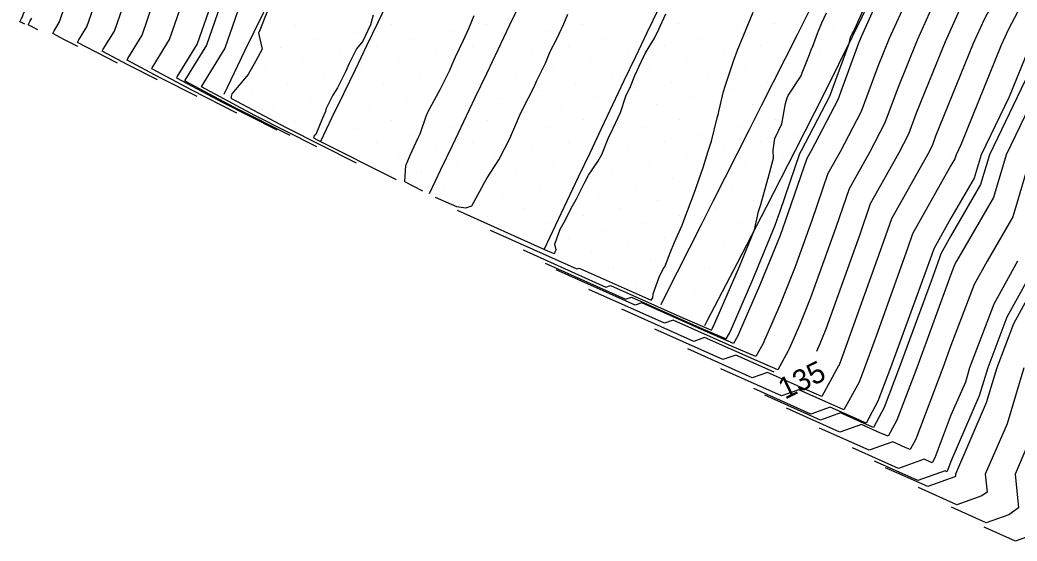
# Model space of a CAD drawing. Extents: x 2354170 to 2357230, y 866100 to 868290.
# Drawn here: x 2355242.5 to 2355336.2, y 866133.7 to 866182.7 of the extents above; entities that cross this region are included whole.
import ezdxf

# ---------------------------------------------------------------- set-up
doc = ezdxf.new("R2010")
doc.units = 0
for name, color, linetype in [('Default', 7, 'Continuous'), ('DTM Contours Major', 7, 'Continuous'), ('DTM Contours Major Text', 7, 'Continuous'), ('DTM Contours Minor', 7, 'Continuous'), ('Exist DTM Breakline', 7, 'Continuous'), ('Exist DTM QL2 LIDAR Elevation Point', 7, 'Continuous'), ('Exist DTM Scan Elevation Point', 7, 'Continuous'), ('Exist Roads EOP', 7, 'Continuous')]:
    doc.layers.add(name, color=color, linetype=linetype)

msp = doc.modelspace()

# ---------------------------------------------------------------- linework, layer by layer
at = {"layer": 'Default'}
for points in [[(2355281.008, 866226.774), (2355280.306, 866225.415), (2355278.33, 866221.279), (2355276.189, 866217.415), (2355273.461, 866211.62), (2355271.672, 866207.497), (2355269.795, 866203.3), (2355267.661, 866199.224), (2355265.639, 866195.114), (2355263.623, 866191.028), (2355260.629, 866184.669), (2355259.162, 866180.425), (2355257.245, 866177.317), (2355257.21, 866177.242), (2355261.569, 866174.915), (2355266.628, 866172.362)], [(2355336.747, 866206.664), (2355334.663, 866202.232), (2355333.357, 866199.614), (2355331.273, 866195.602), (2355329.315, 866191.488), (2355327.207, 866187.342), (2355326.195, 866185.422), (2355324.161, 866180.938), (2355323.093, 866178.3), (2355321.552, 866174.08), (2355319.574, 866170.297), (2355318.414, 866168.236), (2355316.909, 866163.822), (2355315.349, 866159.479), (2355313.883, 866155.872), (2355312.449, 866152.586), (2355312.315, 866152.288), (2355311.629, 866151.037), (2355309.433, 866151.983), (2355303.877, 866154.461), (2355303.055, 866154.169), (2355295.967, 866157.349)], [(2355337.259, 866201.854), (2355334.972, 866197.269), (2355333.397, 866194.235), (2355331.916, 866191.125), (2355330.323, 866187.991), (2355328.491, 866184.519), (2355326.797, 866180.782), (2355324.906, 866176.114), (2355323.771, 866173.005), (2355322.314, 866170.219), (2355320.402, 866166.82), (2355319.156, 866163.165), (2355316.779, 866156.549), (2355315.766, 866154.057), (2355314.775, 866151.786), (2355314.683, 866151.581), (2355313.702, 866149.79), (2355311.754, 866150.63), (2355306.826, 866152.827), (2355305.803, 866152.464), (2355299.062, 866155.489)], [(2355336.587, 866194.923), (2355335.52, 866192.868), (2355334.517, 866190.762), (2355333.438, 866188.64), (2355330.788, 866183.615), (2355329.432, 866180.626), (2355326.719, 866173.927), (2355325.99, 866171.931), (2355325.054, 866170.141), (2355322.39, 866165.404), (2355321.402, 866162.508), (2355318.209, 866153.619), (2355317.649, 866152.242), (2355317.34, 866151.533)], [(2355343.498, 866192.288), (2355342.248, 866190.001), (2355341.682, 866188.294), (2355339.975, 866185.26), (2355337.678, 866180.905), (2355337.339, 866180.157), (2355335.438, 866175.463), (2355332.801, 866170.001), (2355332.159, 866167.817), (2355329.975, 866164.04), (2355328.353, 866161.156), (2355328.142, 866160.537), (2355326.813, 866156.839), (2355324.305, 866150.001), (2355323.118, 866146.858), (2355321.992, 866144.803), (2355321.037, 866145.215), (2355318.619, 866146.292), (2355316.795, 866145.645), (2355311.441, 866148.047)], [(2355326.142, 866190.725), (2355324.092, 866186.693), (2355323.898, 866186.326), (2355321.526, 866181.094), (2355321.28, 866180.486), (2355319.333, 866175.155), (2355316.833, 866170.375), (2355316.426, 866169.652), (2355314.663, 866164.478), (2355313.919, 866162.409), (2355312, 866157.687), (2355310.122, 866153.385), (2355309.946, 866152.996), (2355309.557, 866152.284), (2355307.113, 866153.337), (2355300.929, 866156.094), (2355300.307, 866155.874), (2355292.872, 866159.209)], [(2355339.669, 866189.937), (2355335.381, 866181.808), (2355334.703, 866180.313), (2355330.902, 866170.927), (2355330.454, 866170.001), (2355330.346, 866169.63), (2355329.975, 866168.99), (2355326.365, 866162.572), (2355325.895, 866161.194), (2355322.939, 866152.965), (2355321.852, 866150.001), (2355321.337, 866148.638), (2355319.92, 866146.049), (2355318.716, 866146.568), (2355315.671, 866147.926), (2355314.047, 866147.35), (2355308.347, 866149.908)], [(2355336.554, 866189.288), (2355333.085, 866182.712), (2355332.068, 866180.469), (2355328.532, 866171.741), (2355328.209, 866170.856), (2355327.795, 866170.063), (2355324.377, 866163.988), (2355323.649, 866161.851), (2355319.639, 866150.689), (2355319.533, 866150.427), (2355319.429, 866150.188), (2355319.419, 866150.167), (2355317.847, 866147.296), (2355316.395, 866147.922), (2355312.723, 866149.56), (2355311.299, 866149.055), (2355305.252, 866151.768)], [(2355259.152, 866175.49), (2355255.614, 866177.276), (2355252.566, 866178.903), (2355252.638, 866179.056), (2355253.978, 866181.229), (2355255.004, 866184.197)], [(2355262.89, 866173.926), (2355258.592, 866176.096), (2355254.888, 866178.072), (2355254.941, 866178.186), (2355256.57, 866180.827), (2355257.816, 866184.433)], [(2355263.441, 866184.905), (2355261.753, 866180.023), (2355259.548, 866176.447), (2355259.531, 866176.412), (2355264.546, 866173.735), (2355270.367, 866170.798)], [(2355266.232, 866184.759), (2355265.04, 866181.716), (2355264.934, 866181.495), (2355264.92, 866181.465), (2355265.263, 866179.917), (2355264.674, 866178.817), (2355263.96, 866177.547), (2355262.412, 866175.739), (2355262.357, 866175.487), (2355262.354, 866175.395), (2355262.331, 866175.327), (2355267.524, 866172.555), (2355274.105, 866169.234)], [(2355247.938, 866180.183), (2355246.682, 866180.816), (2355245.601, 866181.394), (2355245.727, 866181.664), (2355246.203, 866182.435), (2355246.567, 866183.488)], [(2355251.676, 866178.619), (2355249.66, 866179.636), (2355247.923, 866180.563), (2355248.031, 866180.795), (2355248.794, 866182.033), (2355249.379, 866183.724)], [(2355255.414, 866177.055), (2355252.637, 866178.456), (2355250.244, 866179.733), (2355250.334, 866179.925), (2355251.386, 866181.631), (2355252.191, 866183.96)], [(2355283.587, 866164.791), (2355292.063, 866160.988), (2355292.084, 866160.995), (2355292.708, 866160.717), (2355292.772, 866160.8), (2355292.803, 866160.886), (2355292.871, 866161.07), (2355292.759, 866161.592), (2355293.257, 866163.01), (2355293.619, 866163.667), (2355294.423, 866165.217), (2355294.787, 866165.877), (2355295.562, 866167.447), (2355295.923, 866168.081), (2355296.798, 866169.367), (2355297.159, 866170.018), (2355297.823, 866171.686), (2355297.976, 866171.988), (2355298.915, 866173.962), (2355298.956, 866174.078), (2355299.427, 866175.514), (2355299.865, 866176.436), (2355300.26, 866177.46), (2355300.885, 866178.788), (2355301.289, 866179.581), (2355302.106, 866180.958), (2355302.536, 866181.795), (2355303.179, 866183.242)], [(2355286.682, 866162.93), (2355294.811, 866159.283), (2355295.032, 866159.362), (2355301.802, 866156.343), (2355301.971, 866156.566), (2355302.007, 866156.928), (2355302.567, 866158.491), (2355302.946, 866159.304), (2355303.102, 866159.492), (2355303.602, 866160.781), (2355303.994, 866161.81), (2355304.734, 866163.397), (2355304.978, 866164.077), (2355305.812, 866166.317), (2355305.838, 866166.384), (2355305.845, 866166.403), (2355306.691, 866168.818), (2355307.136, 866170.246), (2355307.49, 866171.286), (2355308.016, 866173.461), (2355308.119, 866173.868), (2355308.167, 866174.064), (2355308.306, 866174.617), (2355308.612, 866175.958), (2355308.745, 866176.451), (2355309.041, 866177.284), (2355309.562, 866178.908), (2355309.926, 866179.834), (2355310.526, 866181.268), (2355311.406, 866183.39)], [(2355289.777, 866161.07), (2355297.559, 866157.578), (2355297.98, 866157.728), (2355304.792, 866154.691), (2355307.484, 866153.531), (2355307.578, 866153.703), (2355307.796, 866154.184), (2355310.116, 866159.502), (2355311.518, 866162.949), (2355311.903, 866164.675), (2355312.104, 866165.34), (2355312.776, 866167.725), (2355312.791, 866167.799), (2355312.803, 866167.822), (2355313.298, 866169.696), (2355313.278, 866170.454), (2355313.423, 866171.526), (2355314.092, 866172.914), (2355314.438, 866174.824), (2355314.58, 866175.343), (2355314.668, 866175.569), (2355315.899, 866177.434), (2355315.996, 866177.69), (2355316.691, 866179.441), (2355316.911, 866180.041), (2355316.959, 866180.11), (2355317.469, 866181.508), (2355317.852, 866182.417), (2355318.274, 866183.338)], [(2355244.199, 866181.747), (2355243.705, 866181.997), (2355243.279, 866182.224), (2355243.424, 866182.533), (2355243.611, 866182.837)], [(2355275.687, 866183.121), (2355275.451, 866182.21), (2355274.726, 866180.667), (2355274.122, 866179.96), (2355273.432, 866178.578), (2355273.091, 866177.81), (2355272.345, 866176.292), (2355271.912, 866175.611), (2355271.247, 866174.282), (2355271.206, 866174.059), (2355270.927, 866173.432), (2355270.31, 866171.904), (2355270.139, 866171.771), (2355270.081, 866171.599), (2355270.501, 866171.375), (2355277.843, 866167.67)], [(2355349.868, 866182.585), (2355349.251, 866180.725), (2355348.844, 866180.001), (2355346.601, 866173.375), (2355343.791, 866170.001), (2355342.453, 866167.523), (2355339.975, 866162.476), (2355339.413, 866160.563), (2355339.088, 866160.001), (2355335.846, 866154.13), (2355334.274, 866150.001), (2355333.286, 866146.69), (2355330.392, 866140), (2355330.413, 866139.782), (2355330.35, 866139.735), (2355327.788, 866138.826), (2355323.821, 866140.606)], [(2355339.974, 866179.999), (2355335.148, 866170.001), (2355333.972, 866166.003), (2355330.501, 866160.001), (2355330.314, 866159.662), (2355329.975, 866158.771), (2355326.759, 866150.001), (2355324.898, 866145.077), (2355324.065, 866143.556), (2355323.358, 866143.861), (2355321.568, 866144.659), (2355319.544, 866143.94), (2355314.536, 866146.187)], [(2355337.494, 866170.001), (2355335.786, 866164.19), (2355333.363, 866160.001), (2355332.158, 866157.818), (2355329.975, 866152.081), (2355329.212, 866150.001), (2355326.679, 866143.297), (2355326.138, 866142.309), (2355325.678, 866142.507), (2355324.516, 866143.025), (2355322.292, 866142.236), (2355317.631, 866144.326)], [(2355336.226, 866160.001), (2355334.002, 866155.974), (2355331.729, 866150.001), (2355331.326, 866148.65), (2355329.975, 866145.528), (2355328.459, 866141.517), (2355328.21, 866141.062), (2355327.999, 866141.153), (2355327.465, 866141.391), (2355325.04, 866140.531), (2355320.726, 866142.466)], [(2355313.37, 866149.59), (2355309.774, 866151.193), (2355308.551, 866150.759), (2355302.157, 866153.628)], [(2355336.82, 866150.001), (2355335.247, 866144.729), (2355333.201, 866140), (2355333.36, 866138.308), (2355332.874, 866137.951), (2355330.536, 866137.121), (2355326.916, 866138.745)], [(2355337.207, 866142.769), (2355336.009, 866140), (2355336.306, 866136.835), (2355335.398, 866136.167), (2355333.284, 866135.416), (2355330.011, 866136.885)], [(2355337.922, 866134.383), (2355336.032, 866133.712), (2355333.106, 866135.024)]]:
    msp.add_lwpolyline(points, dxfattribs=at)
at = {"layer": 'DTM Contours Major'}
for points in [[(2355336.587, 866194.923), (2355335.52, 866192.868), (2355334.517, 866190.762), (2355333.438, 866188.64), (2355330.788, 866183.615), (2355329.432, 866180.626), (2355326.719, 866173.927), (2355325.99, 866171.931), (2355325.054, 866170.141), (2355322.39, 866165.404), (2355321.402, 866162.508), (2355318.209, 866153.619), (2355317.649, 866152.242), (2355317.34, 866151.533)], [(2355255.414, 866177.055), (2355252.637, 866178.456), (2355250.244, 866179.733), (2355250.334, 866179.925), (2355251.386, 866181.631), (2355252.191, 866183.96)], [(2355313.37, 866149.59), (2355309.774, 866151.193), (2355308.551, 866150.759), (2355302.157, 866153.628)]]:
    msp.add_lwpolyline(points, dxfattribs=at)
at = {"layer": 'DTM Contours Minor'}
for points in [[(2355242.953, 866182.268), (2355242.713, 866182.39), (2355242.505, 866182.501), (2355242.656, 866182.823), (2355242.747, 866182.971), (2355242.817, 866183.173), (2355255.349, 866209.785), (2355255.369, 866209.825), (2355255.388, 866209.864), (2355255.409, 866209.904), (2355255.427, 866209.945), (2355255.444, 866209.985), (2355258.528, 866216.536), (2355257.546, 866214.653)], [(2355291.841, 866159.83), (2355299.391, 866156.442), (2355299.946, 866156.639), (2355306.339, 866153.788), (2355308.866, 866152.699), (2355309.157, 866153.231), (2355309.347, 866153.651), (2355311.372, 866158.292), (2355313.443, 866163.385), (2355313.914, 866164.697), (2355315.764, 866170.124), (2355315.92, 866170.401), (2355318.593, 866175.513), (2355320.405, 866180.473), (2355320.548, 866181.047), (2355320.607, 866181.18), (2355320.704, 866181.368), (2355320.84, 866181.63), (2355322.952, 866186.367)], [(2355261.566, 866184.748), (2355260.026, 866180.291), (2355258.012, 866177.027), (2355257.984, 866176.965), (2355262.562, 866174.522), (2355267.874, 866171.841)], [(2355285.141, 866183.075), (2355284.66, 866181.841), (2355284.132, 866180.745), (2355283.397, 866179.184), (2355283.078, 866178.444), (2355282.853, 866177.929), (2355281.985, 866176.17), (2355280.834, 866174.052), (2355280.788, 866173.964), (2355280.651, 866173.595), (2355280.066, 866171.949), (2355279.889, 866171.562), (2355279.12, 866169.952), (2355278.847, 866169.253), (2355278.738, 866168.999), (2355278.622, 866167.491), (2355280.335, 866166.627)], [(2355281.524, 866166.031), (2355283.528, 866165.132), (2355284.408, 866165.021), (2355284.947, 866165.218), (2355285.894, 866166.925), (2355286.164, 866167.41), (2355286.405, 866167.828), (2355287.506, 866169.52), (2355288.551, 866171.593), (2355288.639, 866171.767), (2355288.689, 866171.901), (2355289.011, 866172.639), (2355289.537, 866173.878), (2355289.648, 866174.097), (2355289.788, 866174.378), (2355290.786, 866176.342), (2355291.064, 866176.974), (2355291.871, 866178.622), (2355292.313, 866179.699), (2355292.941, 866180.912), (2355293.588, 866182.295), (2355293.986, 866183.218)], [(2355336.95, 866176.975), (2355333.583, 866170.001), (2355332.764, 866167.212), (2355329.975, 866162.39), (2355329.015, 866160.684), (2355328.891, 866160.318), (2355328.105, 866158.13), (2355325.123, 866150.001), (2355323.711, 866146.264), (2355322.683, 866144.387), (2355321.81, 866144.763), (2355319.602, 866145.748), (2355317.711, 866145.077), (2355312.473, 866147.427)], [(2355341.281, 866167.797), (2355339.975, 866165.137), (2355338.808, 866161.168), (2355338.134, 866160.001), (2355335.231, 866154.745), (2355333.426, 866150.001), (2355332.633, 866147.343), (2355329.975, 866141.2), (2355329.646, 866140.33), (2355329.592, 866140.231), (2355329.546, 866140.251), (2355329.43, 866140.302), (2355326.872, 866139.394), (2355322.789, 866141.226)], [(2355337.922, 866134.383), (2355336.032, 866133.712), (2355333.106, 866135.024)]]:
    msp.add_lwpolyline(points, dxfattribs=at)
at = {"layer": 'Exist DTM Breakline'}
for points in [[(2355270.763, 866171.271), (2355271.848, 866173.524), (2355272.931, 866175.777), (2355274.015, 866178.029), (2355275.099, 866180.282), (2355276.181, 866182.536), (2355277.259, 866184.791)], [(2355280.986, 866166.355), (2355282.06, 866168.612), (2355283.134, 866170.869), (2355284.209, 866173.127), (2355285.283, 866175.384), (2355286.357, 866177.642), (2355287.431, 866179.899), (2355288.506, 866182.156), (2355289.58, 866184.414)], [(2355291.784, 866161.161), (2355292.854, 866163.421), (2355293.923, 866165.68), (2355294.993, 866167.94), (2355296.063, 866170.2), (2355297.134, 866172.459), (2355298.206, 866174.717), (2355299.28, 866176.974), (2355300.356, 866179.231), (2355301.434, 866181.487), (2355302.513, 866183.742)], [(2355316.647, 866183.52), (2355315.519, 866181.289), (2355314.391, 866179.058), (2355313.267, 866176.825), (2355312.142, 866174.592), (2355311.018, 866172.359), (2355309.894, 866170.126), (2355308.766, 866167.895), (2355307.637, 866165.664), (2355306.509, 866163.433), (2355305.38, 866161.203), (2355304.251, 866158.972), (2355303.121, 866156.742), (2355302.701, 866155.911)]]:
    msp.add_lwpolyline(points, dxfattribs=at)
at = {"layer": 'Exist DTM QL2 LIDAR Elevation Point'}
for p, q in [((2355329.975, 866170.001), (2355329.975, 866170.001)), ((2355329.975, 866160.001), (2355329.975, 866160.001)), ((2355319.975, 866150.001), (2355319.975, 866150.001)), ((2355329.975, 866150.001), (2355329.975, 866150.001)), ((2355329.975, 866140), (2355329.975, 866140))]:
    msp.add_line(p, q, dxfattribs=at)
at = {"layer": 'Exist DTM Scan Elevation Point'}
for p, q in [((2355304.408, 866182.318), (2355304.408, 866182.318)), ((2355313.422, 866182.35), (2355313.422, 866182.35)), ((2355264.888, 866181.486), (2355264.888, 866181.486)), ((2355268.352, 866182.192), (2355268.352, 866182.192)), ((2355273.902, 866181.518), (2355273.902, 866181.518)), ((2355277.366, 866182.223), (2355277.366, 866182.223)), ((2355282.916, 866181.549), (2355282.916, 866181.549)), ((2355286.38, 866182.255), (2355286.38, 866182.255)), ((2355291.93, 866181.581), (2355291.93, 866181.581)), ((2355295.394, 866182.287), (2355295.394, 866182.287)), ((2355300.943, 866181.613), (2355300.943, 866181.613)), ((2355309.957, 866181.644), (2355309.957, 866181.644)), ((2355318.971, 866181.676), (2355318.971, 866181.676)), ((2355270.437, 866180.812), (2355270.437, 866180.812)), ((2355279.451, 866180.844), (2355279.451, 866180.844)), ((2355288.465, 866180.876), (2355288.465, 866180.876)), ((2355297.479, 866180.907), (2355297.479, 866180.907)), ((2355306.493, 866180.939), (2355306.493, 866180.939)), ((2355315.507, 866180.971), (2355315.507, 866180.971)), ((2355266.973, 866180.107), (2355266.973, 866180.107)), ((2355275.987, 866180.138), (2355275.987, 866180.138)), ((2355285.001, 866180.17), (2355285.001, 866180.17)), ((2355290.55, 866179.496), (2355290.55, 866179.496)), ((2355294.014, 866180.202), (2355294.014, 866180.202)), ((2355299.564, 866179.528), (2355299.564, 866179.528)), ((2355303.028, 866180.233), (2355303.028, 866180.233)), ((2355308.578, 866179.559), (2355308.578, 866179.559)), ((2355312.042, 866180.265), (2355312.042, 866180.265)), ((2355317.592, 866179.591), (2355317.592, 866179.591)), ((2355269.058, 866178.727), (2355269.058, 866178.727)), ((2355272.522, 866179.433), (2355272.522, 866179.433)), ((2355278.072, 866178.759), (2355278.072, 866178.759)), ((2355281.536, 866179.464), (2355281.536, 866179.464)), ((2355287.086, 866178.791), (2355287.086, 866178.791)), ((2355296.099, 866178.822), (2355296.099, 866178.822)), ((2355305.113, 866178.854), (2355305.113, 866178.854)), ((2355314.127, 866178.886), (2355314.127, 866178.886)), ((2355265.594, 866178.022), (2355265.594, 866178.022)), ((2355274.607, 866178.053), (2355274.607, 866178.053)), ((2355283.621, 866178.085), (2355283.621, 866178.085)), ((2355292.635, 866178.117), (2355292.635, 866178.117)), ((2355301.649, 866178.148), (2355301.649, 866178.148)), ((2355310.663, 866178.18), (2355310.663, 866178.18)), ((2355271.143, 866177.348), (2355271.143, 866177.348)), ((2355276.692, 866176.674), (2355276.692, 866176.674)), ((2355280.157, 866177.379), (2355280.157, 866177.379)), ((2355285.706, 866176.706), (2355285.706, 866176.706)), ((2355289.171, 866177.411), (2355289.171, 866177.411)), ((2355294.72, 866176.737), (2355294.72, 866176.737)), ((2355298.184, 866177.443), (2355298.184, 866177.443)), ((2355303.734, 866176.769), (2355303.734, 866176.769)), ((2355307.198, 866177.475), (2355307.198, 866177.475)), ((2355312.748, 866176.801), (2355312.748, 866176.801)), ((2355316.212, 866177.506), (2355316.212, 866177.506)), ((2355264.214, 866175.937), (2355264.214, 866175.937)), ((2355267.679, 866176.642), (2355267.679, 866176.642)), ((2355273.228, 866175.968), (2355273.228, 866175.968)), ((2355282.242, 866176), (2355282.242, 866176)), ((2355291.256, 866176.032), (2355291.256, 866176.032)), ((2355300.269, 866176.063), (2355300.269, 866176.063)), ((2355309.283, 866176.095), (2355309.283, 866176.095)), ((2355269.764, 866175.263), (2355269.764, 866175.263)), ((2355278.777, 866175.294), (2355278.777, 866175.294)), ((2355287.791, 866175.326), (2355287.791, 866175.326)), ((2355296.805, 866175.358), (2355296.805, 866175.358)), ((2355305.819, 866175.39), (2355305.819, 866175.39)), ((2355314.833, 866175.421), (2355314.833, 866175.421)), ((2355266.299, 866174.557), (2355266.299, 866174.557)), ((2355271.849, 866173.883), (2355271.849, 866173.883)), ((2355275.313, 866174.589), (2355275.313, 866174.589)), ((2355280.862, 866173.915), (2355280.862, 866173.915)), ((2355284.327, 866174.621), (2355284.327, 866174.621)), ((2355289.876, 866173.947), (2355289.876, 866173.947)), ((2355293.341, 866174.652), (2355293.341, 866174.652)), ((2355298.89, 866173.978), (2355298.89, 866173.978)), ((2355302.354, 866174.684), (2355302.354, 866174.684)), ((2355307.904, 866174.01), (2355307.904, 866174.01)), ((2355311.368, 866174.716), (2355311.368, 866174.716)), ((2355268.384, 866173.178), (2355268.384, 866173.178)), ((2355277.398, 866173.209), (2355277.398, 866173.209)), ((2355286.412, 866173.241), (2355286.412, 866173.241)), ((2355295.426, 866173.273), (2355295.426, 866173.273)), ((2355304.439, 866173.305), (2355304.439, 866173.305)), ((2355313.453, 866173.336), (2355313.453, 866173.336)), ((2355273.934, 866172.504), (2355273.934, 866172.504)), ((2355282.947, 866172.536), (2355282.947, 866172.536)), ((2355291.961, 866172.567), (2355291.961, 866172.567)), ((2355300.975, 866172.599), (2355300.975, 866172.599)), ((2355309.989, 866172.631), (2355309.989, 866172.631)), ((2355270.469, 866171.798), (2355270.469, 866171.798)), ((2355276.019, 866171.125), (2355276.019, 866171.125)), ((2355279.483, 866171.83), (2355279.483, 866171.83)), ((2355285.032, 866171.156), (2355285.032, 866171.156)), ((2355288.497, 866171.862), (2355288.497, 866171.862)), ((2355294.046, 866171.188), (2355294.046, 866171.188)), ((2355297.511, 866171.893), (2355297.511, 866171.893)), ((2355303.06, 866171.22), (2355303.06, 866171.22)), ((2355306.524, 866171.925), (2355306.524, 866171.925)), ((2355312.074, 866171.251), (2355312.074, 866171.251)), ((2355315.538, 866171.957), (2355315.538, 866171.957)), ((2355281.568, 866170.451), (2355281.568, 866170.451)), ((2355290.582, 866170.482), (2355290.582, 866170.482)), ((2355299.596, 866170.514), (2355299.596, 866170.514)), ((2355308.609, 866170.546), (2355308.609, 866170.546)), ((2355278.104, 866169.745), (2355278.104, 866169.745)), ((2355287.117, 866169.777), (2355287.117, 866169.777)), ((2355296.131, 866169.808), (2355296.131, 866169.808)), ((2355305.145, 866169.84), (2355305.145, 866169.84)), ((2355314.159, 866169.872), (2355314.159, 866169.872)), ((2355280.188, 866168.366), (2355280.188, 866168.366)), ((2355283.653, 866169.071), (2355283.653, 866169.071)), ((2355289.202, 866168.397), (2355289.202, 866168.397)), ((2355292.667, 866169.103), (2355292.667, 866169.103)), ((2355298.216, 866168.429), (2355298.216, 866168.429)), ((2355301.681, 866169.135), (2355301.681, 866169.135)), ((2355307.23, 866168.461), (2355307.23, 866168.461)), ((2355310.694, 866169.166), (2355310.694, 866169.166)), ((2355285.738, 866167.692), (2355285.738, 866167.692)), ((2355294.752, 866167.723), (2355294.752, 866167.723)), ((2355303.766, 866167.755), (2355303.766, 866167.755)), ((2355312.779, 866167.787), (2355312.779, 866167.787)), ((2355282.273, 866166.986), (2355282.273, 866166.986)), ((2355291.287, 866167.018), (2355291.287, 866167.018)), ((2355300.301, 866167.05), (2355300.301, 866167.05)), ((2355305.851, 866166.376), (2355305.851, 866166.376)), ((2355309.315, 866167.081), (2355309.315, 866167.081)), ((2355284.358, 866165.607), (2355284.358, 866165.607)), ((2355287.823, 866166.312), (2355287.823, 866166.312)), ((2355293.372, 866165.638), (2355293.372, 866165.638)), ((2355296.837, 866166.344), (2355296.837, 866166.344)), ((2355302.386, 866165.67), (2355302.386, 866165.67)), ((2355311.4, 866165.702), (2355311.4, 866165.702)), ((2355289.908, 866164.933), (2355289.908, 866164.933)), ((2355298.922, 866164.965), (2355298.922, 866164.965)), ((2355307.936, 866164.996), (2355307.936, 866164.996)), ((2355286.443, 866164.227), (2355286.443, 866164.227)), ((2355291.993, 866163.553), (2355291.993, 866163.553)), ((2355295.457, 866164.259), (2355295.457, 866164.259)), ((2355301.007, 866163.585), (2355301.007, 866163.585)), ((2355304.471, 866164.291), (2355304.471, 866164.291)), ((2355310.021, 866163.617), (2355310.021, 866163.617)), ((2355297.542, 866162.88), (2355297.542, 866162.88)), ((2355306.556, 866162.911), (2355306.556, 866162.911)), ((2355294.078, 866162.174), (2355294.078, 866162.174)), ((2355303.092, 866162.206), (2355303.092, 866162.206)), ((2355296.163, 866160.795), (2355296.163, 866160.795)), ((2355299.627, 866161.5), (2355299.627, 866161.5)), ((2355308.641, 866161.532), (2355308.641, 866161.532)), ((2355301.712, 866160.121), (2355301.712, 866160.121)), ((2355298.248, 866159.415), (2355298.248, 866159.415)), ((2355307.262, 866159.447), (2355307.262, 866159.447)), ((2355300.333, 866158.036), (2355300.333, 866158.036)), ((2355303.797, 866158.741), (2355303.797, 866158.741)), ((2355305.882, 866157.362), (2355305.882, 866157.362)), ((2355302.418, 866156.656), (2355302.418, 866156.656))]:
    msp.add_line(p, q, dxfattribs=at)
at = {"layer": 'Exist Roads EOP'}
for points in [[(2355312.899, 866282.53), (2355310.294, 866277.125), (2355307.69, 866271.719), (2355305.09, 866266.312), (2355302.495, 866260.902), (2355299.906, 866255.489), (2355297.326, 866250.072), (2355294.754, 866244.652), (2355292.186, 866239.229), (2355289.618, 866233.807), (2355287.046, 866228.386), (2355284.467, 866222.968), (2355281.878, 866217.555), (2355279.279, 866212.148), (2355276.672, 866206.744), (2355274.06, 866201.342), (2355271.446, 866195.941), (2355268.832, 866190.541), (2355266.221, 866185.139), (2355263.614, 866179.735), (2355261.649, 866175.655)], [(2355336.627, 866213.442), (2355333.912, 866208.092), (2355331.209, 866202.735), (2355328.537, 866197.363), (2355325.928, 866191.96), (2355323.355, 866186.54), (2355320.737, 866181.141), (2355318.061, 866175.77), (2355315.351, 866170.418), (2355312.617, 866165.077), (2355309.863, 866159.746), (2355307.085, 866154.428), (2355306.823, 866153.928)]]:
    msp.add_lwpolyline(points, dxfattribs=at)

# ---------------------------------------------------------------- texts
at = {"layer": 'Default'}
msp.add_text('135', height=2, rotation=26.07753, dxfattribs=at).set_placement((2355314.38, 866146.989))
at = {"layer": 'DTM Contours Major Text'}
msp.add_text('135', height=2, rotation=26.07753, dxfattribs=at).set_placement((2355314.38, 866146.989))

doc.saveas('drawing.dxf')
